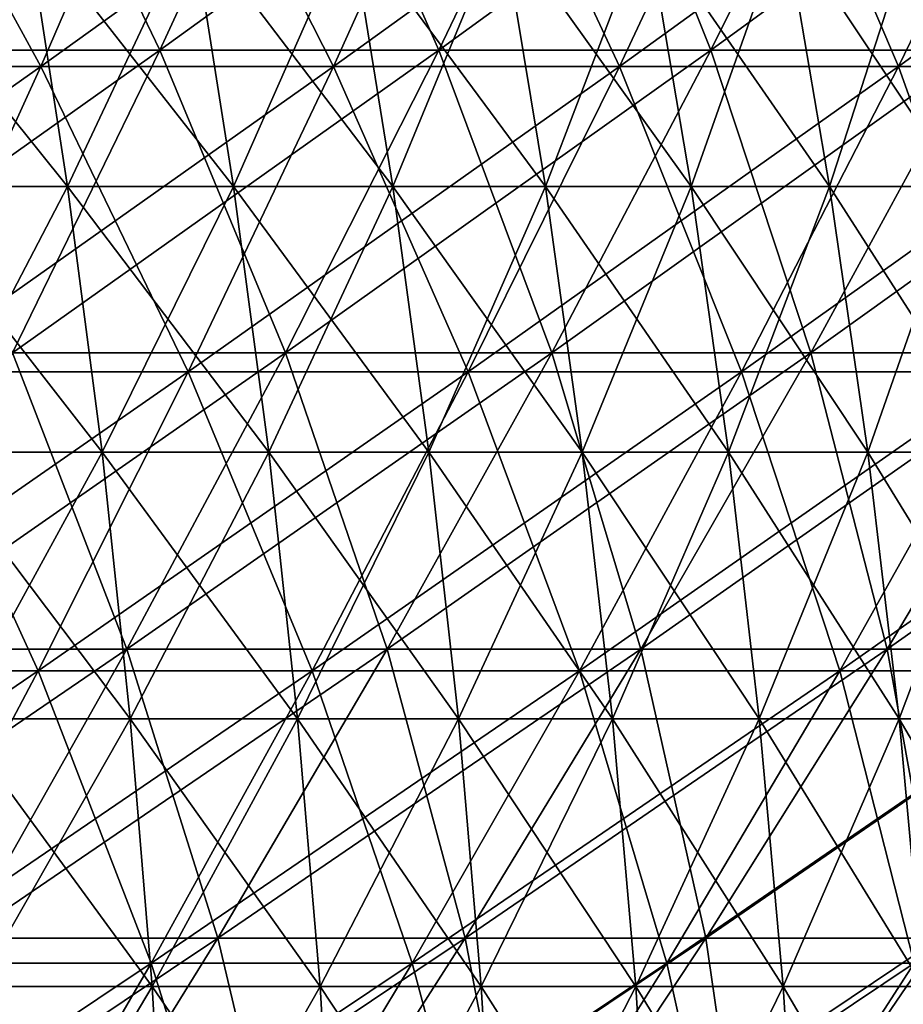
# Model space of a CAD drawing. Header units: millimetres. Extents: x -125 to 125, y -45 to 4025.
# Tile 620 of 656: x 57.08 to 64.52, y 3940.93 to 3949.22. Entities that reach past the tile are written whole.
import ezdxf

# ---------------------------------------------------------------- set-up
doc = ezdxf.new("R2010")
doc.units = ezdxf.units.MM
doc.header["$LTSCALE"] = 6.999206
for name, color, linetype in [('21', 7, 'CONTINUOUS'), ('22', 7, 'CONTINUOUS'), ('23', 7, 'CONTINUOUS'), ('24', 7, 'CONTINUOUS'), ('26', 7, 'CONTINUOUS'), ('27', 7, 'CONTINUOUS')]:
    doc.layers.add(name, color=color, linetype=linetype)

msp = doc.modelspace()

# ---------------------------------------------------------------- linework, layer by layer
at = {"layer": '21', "color": 7, "linetype": 'CONTINUOUS'}
for points in [[(54.745, 3948.8281, 82.6186), (57.2633, 3948.8281, 80.8935), (55.829, 3951.4519, 84.2544), (54.745, 3948.8281, 82.6186)], [(55.829, 3951.4519, 84.2544), (57.2633, 3948.8281, 80.8935), (58.3971, 3951.4519, 82.4952), (55.829, 3951.4519, 84.2544)], [(57.2633, 3948.8281, 80.8935), (59.7273, 3948.8281, 79.0917), (58.3971, 3951.4519, 82.4952), (57.2633, 3948.8281, 80.8935)], [(58.3971, 3951.4519, 82.4952), (59.7273, 3948.8281, 79.0917), (60.9099, 3951.4519, 80.6577), (58.3971, 3951.4519, 82.4952)], [(59.7273, 3948.8281, 79.0917), (62.1346, 3948.8281, 77.2149), (60.9099, 3951.4519, 80.6577), (59.7273, 3948.8281, 79.0917)], [(60.9099, 3951.4519, 80.6577), (62.1346, 3948.8281, 77.2149), (63.3648, 3951.4519, 78.7437), (60.9099, 3951.4519, 80.6577)], [(62.1346, 3948.8281, 77.2149), (64.483, 3948.8281, 75.2648), (63.3648, 3951.4519, 78.7437), (62.1346, 3948.8281, 77.2149)], [(63.3648, 3951.4519, 78.7437), (64.483, 3948.8281, 75.2648), (65.7597, 3951.4519, 76.755), (63.3648, 3951.4519, 78.7437)], [(64.483, 3948.8281, 75.2648), (66.7702, 3948.8281, 73.2434), (65.7597, 3951.4519, 76.755), (64.483, 3948.8281, 75.2648)], [(54.745, 3948.8281, 82.6186), (56.0902, 3946.2567, 79.2363), (57.2633, 3948.8281, 80.8935), (54.745, 3948.8281, 82.6186)], [(56.0902, 3946.2567, 79.2363), (58.5037, 3946.2567, 77.4714), (57.2633, 3948.8281, 80.8935), (56.0902, 3946.2567, 79.2363)], [(57.2633, 3948.8281, 80.8935), (58.5037, 3946.2567, 77.4714), (59.7273, 3948.8281, 79.0917), (57.2633, 3948.8281, 80.8935)], [(58.5037, 3946.2567, 77.4714), (60.8617, 3946.2567, 75.633), (59.7273, 3948.8281, 79.0917), (58.5037, 3946.2567, 77.4714)], [(59.7273, 3948.8281, 79.0917), (60.8617, 3946.2567, 75.633), (62.1346, 3948.8281, 77.2149), (59.7273, 3948.8281, 79.0917)], [(60.8617, 3946.2567, 75.633), (63.1619, 3946.2567, 73.7229), (62.1346, 3948.8281, 77.2149), (60.8617, 3946.2567, 75.633)], [(62.1346, 3948.8281, 77.2149), (63.1619, 3946.2567, 73.7229), (64.483, 3948.8281, 75.2648), (62.1346, 3948.8281, 77.2149)], [(63.1619, 3946.2567, 73.7229), (65.4023, 3946.2567, 71.7429), (64.483, 3948.8281, 75.2648), (63.1619, 3946.2567, 73.7229)], [(64.483, 3948.8281, 75.2648), (65.4023, 3946.2567, 71.7429), (66.7702, 3948.8281, 73.2434), (64.483, 3948.8281, 75.2648)], [(54.8785, 3943.7394, 77.5246), (57.2399, 3943.7394, 75.7979), (56.0902, 3946.2567, 79.2363), (54.8785, 3943.7394, 77.5246)], [(56.0902, 3946.2567, 79.2363), (57.2399, 3943.7394, 75.7979), (58.5037, 3946.2567, 77.4714), (56.0902, 3946.2567, 79.2363)], [(57.2399, 3943.7394, 75.7979), (59.5469, 3943.7394, 73.9992), (58.5037, 3946.2567, 77.4714), (57.2399, 3943.7394, 75.7979)], [(58.5037, 3946.2567, 77.4714), (59.5469, 3943.7394, 73.9992), (60.8617, 3946.2567, 75.633), (58.5037, 3946.2567, 77.4714)], [(59.5469, 3943.7394, 73.9992), (61.7975, 3943.7394, 72.1304), (60.8617, 3946.2567, 75.633), (59.5469, 3943.7394, 73.9992)], [(60.8617, 3946.2567, 75.633), (61.7975, 3943.7394, 72.1304), (63.1619, 3946.2567, 73.7229), (60.8617, 3946.2567, 75.633)], [(61.7975, 3943.7394, 72.1304), (63.9895, 3943.7394, 70.1931), (63.1619, 3946.2567, 73.7229), (61.7975, 3943.7394, 72.1304)], [(63.1619, 3946.2567, 73.7229), (63.9895, 3943.7394, 70.1931), (65.4023, 3946.2567, 71.7429), (63.1619, 3946.2567, 73.7229)], [(63.9895, 3943.7394, 70.1931), (66.1207, 3943.7394, 68.1892), (65.4023, 3946.2567, 71.7429), (63.9895, 3943.7394, 70.1931)], [(54.8785, 3943.7394, 77.5246), (55.9368, 3941.2779, 74.0722), (57.2399, 3943.7394, 75.7979), (54.8785, 3943.7394, 77.5246)], [(55.9368, 3941.2779, 74.0722), (58.1913, 3941.2779, 72.3145), (57.2399, 3943.7394, 75.7979), (55.9368, 3941.2779, 74.0722)], [(57.2399, 3943.7394, 75.7979), (58.1913, 3941.2779, 72.3145), (59.5469, 3943.7394, 73.9992), (57.2399, 3943.7394, 75.7979)], [(58.1913, 3941.2779, 72.3145), (60.3906, 3941.2779, 70.4882), (59.5469, 3943.7394, 73.9992), (58.1913, 3941.2779, 72.3145)], [(59.5469, 3943.7394, 73.9992), (60.3906, 3941.2779, 70.4882), (61.7975, 3943.7394, 72.1304), (59.5469, 3943.7394, 73.9992)], [(60.3906, 3941.2779, 70.4882), (62.5327, 3941.2779, 68.5951), (61.7975, 3943.7394, 72.1304), (60.3906, 3941.2779, 70.4882)], [(61.7975, 3943.7394, 72.1304), (62.5327, 3941.2779, 68.5951), (63.9895, 3943.7394, 70.1931), (61.7975, 3943.7394, 72.1304)], [(62.5327, 3941.2779, 68.5951), (64.6154, 3941.2779, 66.6368), (63.9895, 3943.7394, 70.1931), (62.5327, 3941.2779, 68.5951)], [(63.9895, 3943.7394, 70.1931), (64.6154, 3941.2779, 66.6368), (66.1207, 3943.7394, 68.1892), (63.9895, 3943.7394, 70.1931)], [(55.9368, 3941.2779, 74.0722), (56.7957, 3938.874, 70.5802), (58.1913, 3941.2779, 72.3145), (55.9368, 3941.2779, 74.0722)], [(56.7957, 3938.874, 70.5802), (58.9422, 3938.874, 68.7977), (58.1913, 3941.2779, 72.3145), (56.7957, 3938.874, 70.5802)], [(58.1913, 3941.2779, 72.3145), (58.9422, 3938.874, 68.7977), (60.3906, 3941.2779, 70.4882), (58.1913, 3941.2779, 72.3145)], [(58.9422, 3938.874, 68.7977), (61.0329, 3938.874, 66.9499), (60.3906, 3941.2779, 70.4882), (58.9422, 3938.874, 68.7977)], [(60.3906, 3941.2779, 70.4882), (61.0329, 3938.874, 66.9499), (62.5327, 3941.2779, 68.5951), (60.3906, 3941.2779, 70.4882)], [(61.0329, 3938.874, 66.9499), (63.0657, 3938.874, 65.0387), (62.5327, 3941.2779, 68.5951), (61.0329, 3938.874, 66.9499)], [(62.5327, 3941.2779, 68.5951), (63.0657, 3938.874, 65.0387), (64.6154, 3941.2779, 66.6368), (62.5327, 3941.2779, 68.5951)], [(63.0657, 3938.874, 65.0387), (65.0387, 3938.874, 63.0657), (64.6154, 3941.2779, 66.6368), (63.0657, 3938.874, 65.0387)]]:
    msp.add_3dface(points, dxfattribs=at)
at = {"layer": '22', "color": 7, "linetype": 'CONTINUOUS'}
for points in [[(57.2633, 3948.8281, -80.8935), (54.745, 3948.8281, -82.6186), (58.3971, 3951.4519, -82.4952), (57.2633, 3948.8281, -80.8935)], [(58.3971, 3951.4519, -82.4952), (54.745, 3948.8281, -82.6186), (55.829, 3951.4519, -84.2544), (58.3971, 3951.4519, -82.4952)], [(59.7273, 3948.8281, -79.0917), (57.2633, 3948.8281, -80.8935), (60.9099, 3951.4519, -80.6577), (59.7273, 3948.8281, -79.0917)], [(60.9099, 3951.4519, -80.6577), (57.2633, 3948.8281, -80.8935), (58.3971, 3951.4519, -82.4952), (60.9099, 3951.4519, -80.6577)], [(62.1346, 3948.8281, -77.2149), (59.7273, 3948.8281, -79.0917), (63.3648, 3951.4519, -78.7437), (62.1346, 3948.8281, -77.2149)], [(63.3648, 3951.4519, -78.7437), (59.7273, 3948.8281, -79.0917), (60.9099, 3951.4519, -80.6577), (63.3648, 3951.4519, -78.7437)], [(64.483, 3948.8281, -75.2648), (62.1346, 3948.8281, -77.2149), (65.7597, 3951.4519, -76.755), (64.483, 3948.8281, -75.2648)], [(65.7597, 3951.4519, -76.755), (62.1346, 3948.8281, -77.2149), (63.3648, 3951.4519, -78.7437), (65.7597, 3951.4519, -76.755)], [(66.7702, 3948.8281, -73.2434), (64.483, 3948.8281, -75.2648), (68.0922, 3951.4519, -74.6936), (66.7702, 3948.8281, -73.2434)], [(68.0922, 3951.4519, -74.6936), (64.483, 3948.8281, -75.2648), (65.7597, 3951.4519, -76.755), (68.0922, 3951.4519, -74.6936)], [(56.0902, 3946.2567, -79.2363), (53.6235, 3946.2567, -80.926), (57.2633, 3948.8281, -80.8935), (56.0902, 3946.2567, -79.2363)], [(57.2633, 3948.8281, -80.8935), (53.6235, 3946.2567, -80.926), (54.745, 3948.8281, -82.6186), (57.2633, 3948.8281, -80.8935)], [(58.5037, 3946.2567, -77.4714), (56.0902, 3946.2567, -79.2363), (59.7273, 3948.8281, -79.0917), (58.5037, 3946.2567, -77.4714)], [(59.7273, 3948.8281, -79.0917), (56.0902, 3946.2567, -79.2363), (57.2633, 3948.8281, -80.8935), (59.7273, 3948.8281, -79.0917)], [(60.8617, 3946.2567, -75.633), (58.5037, 3946.2567, -77.4714), (62.1346, 3948.8281, -77.2149), (60.8617, 3946.2567, -75.633)], [(62.1346, 3948.8281, -77.2149), (58.5037, 3946.2567, -77.4714), (59.7273, 3948.8281, -79.0917), (62.1346, 3948.8281, -77.2149)], [(63.1619, 3946.2567, -73.7229), (60.8617, 3946.2567, -75.633), (64.483, 3948.8281, -75.2648), (63.1619, 3946.2567, -73.7229)], [(64.483, 3948.8281, -75.2648), (60.8617, 3946.2567, -75.633), (62.1346, 3948.8281, -77.2149), (64.483, 3948.8281, -75.2648)], [(65.4023, 3946.2567, -71.7429), (63.1619, 3946.2567, -73.7229), (66.7702, 3948.8281, -73.2434), (65.4023, 3946.2567, -71.7429)], [(66.7702, 3948.8281, -73.2434), (63.1619, 3946.2567, -73.7229), (64.483, 3948.8281, -75.2648), (66.7702, 3948.8281, -73.2434)], [(57.2399, 3943.7394, -75.7979), (54.8785, 3943.7394, -77.5246), (58.5037, 3946.2567, -77.4714), (57.2399, 3943.7394, -75.7979)], [(58.5037, 3946.2567, -77.4714), (54.8785, 3943.7394, -77.5246), (56.0902, 3946.2567, -79.2363), (58.5037, 3946.2567, -77.4714)], [(59.5469, 3943.7394, -73.9992), (57.2399, 3943.7394, -75.7979), (60.8617, 3946.2567, -75.633), (59.5469, 3943.7394, -73.9992)], [(60.8617, 3946.2567, -75.633), (57.2399, 3943.7394, -75.7979), (58.5037, 3946.2567, -77.4714), (60.8617, 3946.2567, -75.633)], [(61.7975, 3943.7394, -72.1304), (59.5469, 3943.7394, -73.9992), (63.1619, 3946.2567, -73.7229), (61.7975, 3943.7394, -72.1304)], [(63.1619, 3946.2567, -73.7229), (59.5469, 3943.7394, -73.9992), (60.8617, 3946.2567, -75.633), (63.1619, 3946.2567, -73.7229)], [(63.9895, 3943.7394, -70.1931), (61.7975, 3943.7394, -72.1304), (65.4023, 3946.2567, -71.7429), (63.9895, 3943.7394, -70.1931)], [(65.4023, 3946.2567, -71.7429), (61.7975, 3943.7394, -72.1304), (63.1619, 3946.2567, -73.7229), (65.4023, 3946.2567, -71.7429)], [(66.1207, 3943.7394, -68.1892), (63.9895, 3943.7394, -70.1931), (67.5806, 3946.2567, -69.6948), (66.1207, 3943.7394, -68.1892)], [(67.5806, 3946.2567, -69.6948), (63.9895, 3943.7394, -70.1931), (65.4023, 3946.2567, -71.7429), (67.5806, 3946.2567, -69.6948)], [(55.9368, 3941.2779, -74.0722), (53.6292, 3941.2779, -75.7597), (57.2399, 3943.7394, -75.7979), (55.9368, 3941.2779, -74.0722)], [(57.2399, 3943.7394, -75.7979), (53.6292, 3941.2779, -75.7597), (54.8785, 3943.7394, -77.5246), (57.2399, 3943.7394, -75.7979)], [(58.1913, 3941.2779, -72.3145), (55.9368, 3941.2779, -74.0722), (59.5469, 3943.7394, -73.9992), (58.1913, 3941.2779, -72.3145)], [(59.5469, 3943.7394, -73.9992), (55.9368, 3941.2779, -74.0722), (57.2399, 3943.7394, -75.7979), (59.5469, 3943.7394, -73.9992)], [(60.3906, 3941.2779, -70.4882), (58.1913, 3941.2779, -72.3145), (61.7975, 3943.7394, -72.1304), (60.3906, 3941.2779, -70.4882)], [(61.7975, 3943.7394, -72.1304), (58.1913, 3941.2779, -72.3145), (59.5469, 3943.7394, -73.9992), (61.7975, 3943.7394, -72.1304)], [(62.5327, 3941.2779, -68.5951), (60.3906, 3941.2779, -70.4882), (63.9895, 3943.7394, -70.1931), (62.5327, 3941.2779, -68.5951)], [(63.9895, 3943.7394, -70.1931), (60.3906, 3941.2779, -70.4882), (61.7975, 3943.7394, -72.1304), (63.9895, 3943.7394, -70.1931)], [(64.6154, 3941.2779, -66.6368), (62.5327, 3941.2779, -68.5951), (66.1207, 3943.7394, -68.1892), (64.6154, 3941.2779, -66.6368)], [(66.1207, 3943.7394, -68.1892), (62.5327, 3941.2779, -68.5951), (63.9895, 3943.7394, -70.1931), (66.1207, 3943.7394, -68.1892)], [(56.7957, 3938.874, -70.5802), (54.5952, 3938.874, -72.2957), (58.1913, 3941.2779, -72.3145), (56.7957, 3938.874, -70.5802)], [(58.1913, 3941.2779, -72.3145), (54.5952, 3938.874, -72.2957), (55.9368, 3941.2779, -74.0722), (58.1913, 3941.2779, -72.3145)], [(58.9422, 3938.874, -68.7977), (56.7957, 3938.874, -70.5802), (60.3906, 3941.2779, -70.4882), (58.9422, 3938.874, -68.7977)], [(60.3906, 3941.2779, -70.4882), (56.7957, 3938.874, -70.5802), (58.1913, 3941.2779, -72.3145), (60.3906, 3941.2779, -70.4882)], [(61.0329, 3938.874, -66.9499), (58.9422, 3938.874, -68.7977), (62.5327, 3941.2779, -68.5951), (61.0329, 3938.874, -66.9499)], [(62.5327, 3941.2779, -68.5951), (58.9422, 3938.874, -68.7977), (60.3906, 3941.2779, -70.4882), (62.5327, 3941.2779, -68.5951)], [(63.0657, 3938.874, -65.0387), (61.0329, 3938.874, -66.9499), (64.6154, 3941.2779, -66.6368), (63.0657, 3938.874, -65.0387)], [(64.6154, 3941.2779, -66.6368), (61.0329, 3938.874, -66.9499), (62.5327, 3941.2779, -68.5951), (64.6154, 3941.2779, -66.6368)], [(65.0387, 3938.874, -63.0657), (63.0657, 3938.874, -65.0387), (66.6368, 3941.2779, -64.6154), (65.0387, 3938.874, -63.0657)], [(66.6368, 3941.2779, -64.6154), (63.0657, 3938.874, -65.0387), (64.6154, 3941.2779, -66.6368), (66.6368, 3941.2779, -64.6154)]]:
    msp.add_3dface(points, dxfattribs=at)
at = {"layer": '23', "color": 7, "linetype": 'CONTINUOUS'}
for points in [[(55.8619, 3948.9667, -78.9138), (58.2655, 3948.9667, -77.1561), (57.0129, 3951.5707, -80.5398), (55.8619, 3948.9667, -78.9138)], [(57.0129, 3951.5707, -80.5398), (58.2655, 3948.9667, -77.1561), (59.4661, 3951.5707, -78.7459), (57.0129, 3951.5707, -80.5398)], [(58.2655, 3948.9667, -77.1561), (60.6139, 3948.9667, -75.3252), (59.4661, 3951.5707, -78.7459), (58.2655, 3948.9667, -77.1561)], [(59.4661, 3951.5707, -78.7459), (60.6139, 3948.9667, -75.3252), (61.8629, 3951.5707, -76.8773), (59.4661, 3951.5707, -78.7459)], [(60.6139, 3948.9667, -75.3252), (62.9048, 3948.9667, -73.4228), (61.8629, 3951.5707, -76.8773), (60.6139, 3948.9667, -75.3252)], [(61.8629, 3951.5707, -76.8773), (62.9048, 3948.9667, -73.4228), (64.201, 3951.5707, -74.9357), (61.8629, 3951.5707, -76.8773)], [(62.9048, 3948.9667, -73.4228), (65.1361, 3948.9667, -71.4509), (64.201, 3951.5707, -74.9357), (62.9048, 3948.9667, -73.4228)], [(64.201, 3951.5707, -74.9357), (65.1361, 3948.9667, -71.4509), (66.4782, 3951.5707, -72.9231), (64.201, 3951.5707, -74.9357)], [(55.8619, 3948.9667, -78.9138), (57.0236, 3946.4167, -75.5114), (58.2655, 3948.9667, -77.1561), (55.8619, 3948.9667, -78.9138)], [(57.0236, 3946.4167, -75.5114), (59.3219, 3946.4167, -73.7195), (58.2655, 3948.9667, -77.1561), (57.0236, 3946.4167, -75.5114)], [(58.2655, 3948.9667, -77.1561), (59.3219, 3946.4167, -73.7195), (60.6139, 3948.9667, -75.3252), (58.2655, 3948.9667, -77.1561)], [(59.3219, 3946.4167, -73.7195), (61.564, 3946.4167, -71.8578), (60.6139, 3948.9667, -75.3252), (59.3219, 3946.4167, -73.7195)], [(60.6139, 3948.9667, -75.3252), (61.564, 3946.4167, -71.8578), (62.9048, 3948.9667, -73.4228), (60.6139, 3948.9667, -75.3252)], [(61.564, 3946.4167, -71.8578), (63.7476, 3946.4167, -69.9278), (62.9048, 3948.9667, -73.4228), (61.564, 3946.4167, -71.8578)], [(62.9048, 3948.9667, -73.4228), (63.7476, 3946.4167, -69.9278), (65.1361, 3948.9667, -71.4509), (62.9048, 3948.9667, -73.4228)], [(63.7476, 3946.4167, -69.9278), (65.8708, 3946.4167, -67.9315), (65.1361, 3948.9667, -71.4509), (63.7476, 3946.4167, -69.9278)], [(55.7411, 3943.9225, -73.8131), (57.9877, 3943.9225, -72.0615), (57.0236, 3946.4167, -75.5114), (55.7411, 3943.9225, -73.8131)], [(57.0236, 3946.4167, -75.5114), (57.9877, 3943.9225, -72.0615), (59.3219, 3946.4167, -73.7195), (57.0236, 3946.4167, -75.5114)], [(57.9877, 3943.9225, -72.0615), (60.1793, 3943.9225, -70.2416), (59.3219, 3946.4167, -73.7195), (57.9877, 3943.9225, -72.0615)], [(59.3219, 3946.4167, -73.7195), (60.1793, 3943.9225, -70.2416), (61.564, 3946.4167, -71.8578), (59.3219, 3946.4167, -73.7195)], [(60.1793, 3943.9225, -70.2416), (62.3139, 3943.9225, -68.3551), (61.564, 3946.4167, -71.8578), (60.1793, 3943.9225, -70.2416)], [(61.564, 3946.4167, -71.8578), (62.3139, 3943.9225, -68.3551), (63.7476, 3946.4167, -69.9278), (61.564, 3946.4167, -71.8578)], [(62.3139, 3943.9225, -68.3551), (64.3893, 3943.9225, -66.4037), (63.7476, 3946.4167, -69.9278), (62.3139, 3943.9225, -68.3551)], [(63.7476, 3946.4167, -69.9278), (64.3893, 3943.9225, -66.4037), (65.8708, 3946.4167, -67.9315), (63.7476, 3946.4167, -69.9278)], [(64.3893, 3943.9225, -66.4037), (66.4037, 3943.9225, -64.3893), (65.8708, 3946.4167, -67.9315), (64.3893, 3943.9225, -66.4037)], [(55.7411, 3943.9225, -73.8131), (56.6123, 3941.486, -70.3523), (57.9877, 3943.9225, -72.0615), (55.7411, 3943.9225, -73.8131)], [(56.6123, 3941.486, -70.3523), (58.752, 3941.486, -68.5756), (57.9877, 3943.9225, -72.0615), (56.6123, 3941.486, -70.3523)], [(57.9877, 3943.9225, -72.0615), (58.752, 3941.486, -68.5756), (60.1793, 3943.9225, -70.2416), (57.9877, 3943.9225, -72.0615)], [(58.752, 3941.486, -68.5756), (60.8359, 3941.486, -66.7338), (60.1793, 3943.9225, -70.2416), (58.752, 3941.486, -68.5756)], [(60.1793, 3943.9225, -70.2416), (60.8359, 3941.486, -66.7338), (62.3139, 3943.9225, -68.3551), (60.1793, 3943.9225, -70.2416)], [(60.8359, 3941.486, -66.7338), (62.8621, 3941.486, -64.8287), (62.3139, 3943.9225, -68.3551), (60.8359, 3941.486, -66.7338)], [(62.3139, 3943.9225, -68.3551), (62.8621, 3941.486, -64.8287), (64.3893, 3943.9225, -66.4037), (62.3139, 3943.9225, -68.3551)], [(62.8621, 3941.486, -64.8287), (64.8287, 3941.486, -62.8621), (64.3893, 3943.9225, -66.4037), (62.8621, 3941.486, -64.8287)], [(64.3893, 3943.9225, -66.4037), (64.8287, 3941.486, -62.8621), (66.4037, 3943.9225, -64.3893), (64.3893, 3943.9225, -66.4037)], [(55.1967, 3939.1087, -68.5931), (57.2828, 3939.1087, -66.8608), (56.6123, 3941.486, -70.3523), (55.1967, 3939.1087, -68.5931)], [(56.6123, 3941.486, -70.3523), (57.2828, 3939.1087, -66.8608), (58.752, 3941.486, -68.5756), (56.6123, 3941.486, -70.3523)], [(57.2828, 3939.1087, -66.8608), (59.3147, 3939.1087, -65.0651), (58.752, 3941.486, -68.5756), (57.2828, 3939.1087, -66.8608)], [(58.752, 3941.486, -68.5756), (59.3147, 3939.1087, -65.0651), (60.8359, 3941.486, -66.7338), (58.752, 3941.486, -68.5756)], [(59.3147, 3939.1087, -65.0651), (61.2902, 3939.1087, -63.2076), (60.8359, 3941.486, -66.7338), (59.3147, 3939.1087, -65.0651)], [(60.8359, 3941.486, -66.7338), (61.2902, 3939.1087, -63.2076), (62.8621, 3941.486, -64.8287), (60.8359, 3941.486, -66.7338)], [(61.2902, 3939.1087, -63.2076), (63.2076, 3939.1087, -61.2902), (62.8621, 3941.486, -64.8287), (61.2902, 3939.1087, -63.2076)], [(62.8621, 3941.486, -64.8287), (63.2076, 3939.1087, -61.2902), (64.8287, 3941.486, -62.8621), (62.8621, 3941.486, -64.8287)], [(63.2076, 3939.1087, -61.2902), (65.0651, 3939.1087, -59.3147), (64.8287, 3941.486, -62.8621), (63.2076, 3939.1087, -61.2902)]]:
    msp.add_3dface(points, dxfattribs=at)
at = {"layer": '24', "color": 7, "linetype": 'CONTINUOUS'}
for points in [[(58.2655, 3948.9667, 77.1561), (55.8619, 3948.9667, 78.9138), (59.4661, 3951.5707, 78.7459), (58.2655, 3948.9667, 77.1561)], [(59.4661, 3951.5707, 78.7459), (55.8619, 3948.9667, 78.9138), (57.0129, 3951.5707, 80.5398), (59.4661, 3951.5707, 78.7459)], [(60.6139, 3948.9667, 75.3252), (58.2655, 3948.9667, 77.1561), (61.8629, 3951.5707, 76.8773), (60.6139, 3948.9667, 75.3252)], [(61.8629, 3951.5707, 76.8773), (58.2655, 3948.9667, 77.1561), (59.4661, 3951.5707, 78.7459), (61.8629, 3951.5707, 76.8773)], [(62.9048, 3948.9667, 73.4228), (60.6139, 3948.9667, 75.3252), (64.201, 3951.5707, 74.9357), (62.9048, 3948.9667, 73.4228)], [(64.201, 3951.5707, 74.9357), (60.6139, 3948.9667, 75.3252), (61.8629, 3951.5707, 76.8773), (64.201, 3951.5707, 74.9357)], [(65.1361, 3948.9667, 71.4509), (62.9048, 3948.9667, 73.4228), (66.4782, 3951.5707, 72.9231), (65.1361, 3948.9667, 71.4509)], [(66.4782, 3951.5707, 72.9231), (62.9048, 3948.9667, 73.4228), (64.201, 3951.5707, 74.9357), (66.4782, 3951.5707, 72.9231)], [(57.0236, 3946.4167, 75.5114), (54.6711, 3946.4167, 77.2316), (58.2655, 3948.9667, 77.1561), (57.0236, 3946.4167, 75.5114)], [(58.2655, 3948.9667, 77.1561), (54.6711, 3946.4167, 77.2316), (55.8619, 3948.9667, 78.9138), (58.2655, 3948.9667, 77.1561)], [(59.3219, 3946.4167, 73.7195), (57.0236, 3946.4167, 75.5114), (60.6139, 3948.9667, 75.3252), (59.3219, 3946.4167, 73.7195)], [(60.6139, 3948.9667, 75.3252), (57.0236, 3946.4167, 75.5114), (58.2655, 3948.9667, 77.1561), (60.6139, 3948.9667, 75.3252)], [(61.564, 3946.4167, 71.8578), (59.3219, 3946.4167, 73.7195), (62.9048, 3948.9667, 73.4228), (61.564, 3946.4167, 71.8578)], [(62.9048, 3948.9667, 73.4228), (59.3219, 3946.4167, 73.7195), (60.6139, 3948.9667, 75.3252), (62.9048, 3948.9667, 73.4228)], [(63.7476, 3946.4167, 69.9278), (61.564, 3946.4167, 71.8578), (65.1361, 3948.9667, 71.4509), (63.7476, 3946.4167, 69.9278)], [(65.1361, 3948.9667, 71.4509), (61.564, 3946.4167, 71.8578), (62.9048, 3948.9667, 73.4228), (65.1361, 3948.9667, 71.4509)], [(65.8708, 3946.4167, 67.9315), (63.7476, 3946.4167, 69.9278), (67.3055, 3948.9667, 69.4111), (65.8708, 3946.4167, 67.9315)], [(67.3055, 3948.9667, 69.4111), (63.7476, 3946.4167, 69.9278), (65.1361, 3948.9667, 71.4509), (67.3055, 3948.9667, 69.4111)], [(57.9877, 3943.9225, 72.0615), (55.7411, 3943.9225, 73.8131), (59.3219, 3946.4167, 73.7195), (57.9877, 3943.9225, 72.0615)], [(59.3219, 3946.4167, 73.7195), (55.7411, 3943.9225, 73.8131), (57.0236, 3946.4167, 75.5114), (59.3219, 3946.4167, 73.7195)], [(60.1793, 3943.9225, 70.2416), (57.9877, 3943.9225, 72.0615), (61.564, 3946.4167, 71.8578), (60.1793, 3943.9225, 70.2416)], [(61.564, 3946.4167, 71.8578), (57.9877, 3943.9225, 72.0615), (59.3219, 3946.4167, 73.7195), (61.564, 3946.4167, 71.8578)], [(62.3139, 3943.9225, 68.3551), (60.1793, 3943.9225, 70.2416), (63.7476, 3946.4167, 69.9278), (62.3139, 3943.9225, 68.3551)], [(63.7476, 3946.4167, 69.9278), (60.1793, 3943.9225, 70.2416), (61.564, 3946.4167, 71.8578), (63.7476, 3946.4167, 69.9278)], [(64.3893, 3943.9225, 66.4037), (62.3139, 3943.9225, 68.3551), (65.8708, 3946.4167, 67.9315), (64.3893, 3943.9225, 66.4037)], [(65.8708, 3946.4167, 67.9315), (62.3139, 3943.9225, 68.3551), (63.7476, 3946.4167, 69.9278), (65.8708, 3946.4167, 67.9315)], [(66.4037, 3943.9225, 64.3893), (64.3893, 3943.9225, 66.4037), (67.9315, 3946.4167, 65.8708), (66.4037, 3943.9225, 64.3893)], [(67.9315, 3946.4167, 65.8708), (64.3893, 3943.9225, 66.4037), (65.8708, 3946.4167, 67.9315), (67.9315, 3946.4167, 65.8708)], [(56.6123, 3941.486, 70.3523), (54.419, 3941.486, 72.0623), (57.9877, 3943.9225, 72.0615), (56.6123, 3941.486, 70.3523)], [(57.9877, 3943.9225, 72.0615), (54.419, 3941.486, 72.0623), (55.7411, 3943.9225, 73.8131), (57.9877, 3943.9225, 72.0615)], [(58.752, 3941.486, 68.5756), (56.6123, 3941.486, 70.3523), (60.1793, 3943.9225, 70.2416), (58.752, 3941.486, 68.5756)], [(60.1793, 3943.9225, 70.2416), (56.6123, 3941.486, 70.3523), (57.9877, 3943.9225, 72.0615), (60.1793, 3943.9225, 70.2416)], [(60.8359, 3941.486, 66.7338), (58.752, 3941.486, 68.5756), (62.3139, 3943.9225, 68.3551), (60.8359, 3941.486, 66.7338)], [(62.3139, 3943.9225, 68.3551), (58.752, 3941.486, 68.5756), (60.1793, 3943.9225, 70.2416), (62.3139, 3943.9225, 68.3551)], [(62.8621, 3941.486, 64.8287), (60.8359, 3941.486, 66.7338), (64.3893, 3943.9225, 66.4037), (62.8621, 3941.486, 64.8287)], [(64.3893, 3943.9225, 66.4037), (60.8359, 3941.486, 66.7338), (62.3139, 3943.9225, 68.3551), (64.3893, 3943.9225, 66.4037)], [(64.8287, 3941.486, 62.8621), (62.8621, 3941.486, 64.8287), (66.4037, 3943.9225, 64.3893), (64.8287, 3941.486, 62.8621)], [(66.4037, 3943.9225, 64.3893), (62.8621, 3941.486, 64.8287), (64.3893, 3943.9225, 66.4037), (66.4037, 3943.9225, 64.3893)], [(57.2828, 3939.1087, 66.8608), (55.1967, 3939.1087, 68.5931), (58.752, 3941.486, 68.5756), (57.2828, 3939.1087, 66.8608)], [(58.752, 3941.486, 68.5756), (55.1967, 3939.1087, 68.5931), (56.6123, 3941.486, 70.3523), (58.752, 3941.486, 68.5756)], [(59.3147, 3939.1087, 65.0651), (57.2828, 3939.1087, 66.8608), (60.8359, 3941.486, 66.7338), (59.3147, 3939.1087, 65.0651)], [(60.8359, 3941.486, 66.7338), (57.2828, 3939.1087, 66.8608), (58.752, 3941.486, 68.5756), (60.8359, 3941.486, 66.7338)], [(61.2902, 3939.1087, 63.2076), (59.3147, 3939.1087, 65.0651), (62.8621, 3941.486, 64.8287), (61.2902, 3939.1087, 63.2076)], [(62.8621, 3941.486, 64.8287), (59.3147, 3939.1087, 65.0651), (60.8359, 3941.486, 66.7338), (62.8621, 3941.486, 64.8287)], [(63.2076, 3939.1087, 61.2902), (61.2902, 3939.1087, 63.2076), (64.8287, 3941.486, 62.8621), (63.2076, 3939.1087, 61.2902)], [(64.8287, 3941.486, 62.8621), (61.2902, 3939.1087, 63.2076), (62.8621, 3941.486, 64.8287), (64.8287, 3941.486, 62.8621)], [(65.0651, 3939.1087, 59.3147), (63.2076, 3939.1087, 61.2902), (66.7338, 3941.486, 60.8359), (65.0651, 3939.1087, 59.3147)], [(66.7338, 3941.486, 60.8359), (63.2076, 3939.1087, 61.2902), (64.8287, 3941.486, 62.8621), (66.7338, 3941.486, 60.8359)]]:
    msp.add_3dface(points, dxfattribs=at)
at = {"layer": '26', "color": 7, "linetype": 'CONTINUOUS'}
for points in [[(56.0363, 3947.8188, 48.009), (57.4882, 3947.8188, 46.2606), (55.7026, 3950.0436, 47.7231), (56.0363, 3947.8188, 48.009)], [(55.7026, 3950.0436, 47.7231), (57.4882, 3947.8188, 46.2606), (57.1459, 3950.0436, 45.9851), (55.7026, 3950.0436, 47.7231)], [(57.4882, 3947.8188, 46.2606), (58.8855, 3947.8188, 44.4683), (57.1459, 3950.0436, 45.9851), (57.4882, 3947.8188, 46.2606)], [(57.1459, 3950.0436, 45.9851), (58.8855, 3947.8188, 44.4683), (58.5349, 3950.0436, 44.2035), (57.1459, 3950.0436, 45.9851)], [(58.8855, 3947.8188, 44.4683), (60.227, 3947.8188, 42.6338), (58.5349, 3950.0436, 44.2035), (58.8855, 3947.8188, 44.4683)], [(58.5349, 3950.0436, 44.2035), (60.227, 3947.8188, 42.6338), (59.8684, 3950.0436, 42.3799), (58.5349, 3950.0436, 44.2035)], [(60.227, 3947.8188, 42.6338), (61.5114, 3947.8188, 40.7589), (59.8684, 3950.0436, 42.3799), (60.227, 3947.8188, 42.6338)], [(59.8684, 3950.0436, 42.3799), (61.5114, 3947.8188, 40.7589), (61.145, 3950.0436, 40.5162), (59.8684, 3950.0436, 42.3799)], [(61.5114, 3947.8188, 40.7589), (62.7374, 3947.8188, 38.8453), (61.145, 3950.0436, 40.5162), (61.5114, 3947.8188, 40.7589)], [(61.145, 3950.0436, 40.5162), (62.7374, 3947.8188, 38.8453), (62.3637, 3950.0436, 38.614), (61.145, 3950.0436, 40.5162)], [(62.7374, 3947.8188, 38.8453), (63.9038, 3947.8188, 36.8949), (62.3637, 3950.0436, 38.614), (62.7374, 3947.8188, 38.8453)], [(62.3637, 3950.0436, 38.614), (63.9038, 3947.8188, 36.8949), (63.5233, 3950.0436, 36.6752), (62.3637, 3950.0436, 38.614)], [(63.9038, 3947.8188, 36.8949), (65.0097, 3947.8188, 34.9095), (63.5233, 3950.0436, 36.6752), (63.9038, 3947.8188, 36.8949)], [(63.5233, 3950.0436, 36.6752), (65.0097, 3947.8188, 34.9095), (64.6226, 3950.0436, 34.7016), (63.5233, 3950.0436, 36.6752)], [(56.3188, 3945.5818, 48.251), (57.778, 3945.5818, 46.4938), (56.0363, 3947.8188, 48.009), (56.3188, 3945.5818, 48.251)], [(56.0363, 3947.8188, 48.009), (57.778, 3945.5818, 46.4938), (57.4882, 3947.8188, 46.2606), (56.0363, 3947.8188, 48.009)], [(57.778, 3945.5818, 46.4938), (59.1824, 3945.5818, 44.6924), (57.4882, 3947.8188, 46.2606), (57.778, 3945.5818, 46.4938)], [(57.4882, 3947.8188, 46.2606), (59.1824, 3945.5818, 44.6924), (58.8855, 3947.8188, 44.4683), (57.4882, 3947.8188, 46.2606)], [(59.1824, 3945.5818, 44.6924), (60.5306, 3945.5818, 42.8487), (58.8855, 3947.8188, 44.4683), (59.1824, 3945.5818, 44.6924)], [(58.8855, 3947.8188, 44.4683), (60.5306, 3945.5818, 42.8487), (60.227, 3947.8188, 42.6338), (58.8855, 3947.8188, 44.4683)], [(60.5306, 3945.5818, 42.8487), (61.8214, 3945.5818, 40.9644), (60.227, 3947.8188, 42.6338), (60.5306, 3945.5818, 42.8487)], [(60.227, 3947.8188, 42.6338), (61.8214, 3945.5818, 40.9644), (61.5114, 3947.8188, 40.7589), (60.227, 3947.8188, 42.6338)], [(61.8214, 3945.5818, 40.9644), (63.0536, 3945.5818, 39.0411), (61.5114, 3947.8188, 40.7589), (61.8214, 3945.5818, 40.9644)], [(61.5114, 3947.8188, 40.7589), (63.0536, 3945.5818, 39.0411), (62.7374, 3947.8188, 38.8453), (61.5114, 3947.8188, 40.7589)], [(63.0536, 3945.5818, 39.0411), (64.226, 3945.5818, 37.0809), (62.7374, 3947.8188, 38.8453), (63.0536, 3945.5818, 39.0411)], [(62.7374, 3947.8188, 38.8453), (64.226, 3945.5818, 37.0809), (63.9038, 3947.8188, 36.8949), (62.7374, 3947.8188, 38.8453)], [(64.226, 3945.5818, 37.0809), (65.3374, 3945.5818, 35.0855), (63.9038, 3947.8188, 36.8949), (64.226, 3945.5818, 37.0809)], [(63.9038, 3947.8188, 36.8949), (65.3374, 3945.5818, 35.0855), (65.0097, 3947.8188, 34.9095), (63.9038, 3947.8188, 36.8949)], [(56.5498, 3943.3345, 48.4489), (58.015, 3943.3345, 46.6845), (56.3188, 3945.5818, 48.251), (56.5498, 3943.3345, 48.4489)], [(56.3188, 3945.5818, 48.251), (58.015, 3943.3345, 46.6845), (57.778, 3945.5818, 46.4938), (56.3188, 3945.5818, 48.251)], [(58.015, 3943.3345, 46.6845), (59.4251, 3943.3345, 44.8757), (57.778, 3945.5818, 46.4938), (58.015, 3943.3345, 46.6845)], [(57.778, 3945.5818, 46.4938), (59.4251, 3943.3345, 44.8757), (59.1824, 3945.5818, 44.6924), (57.778, 3945.5818, 46.4938)], [(59.4251, 3943.3345, 44.8757), (60.7789, 3943.3345, 43.0245), (59.1824, 3945.5818, 44.6924), (59.4251, 3943.3345, 44.8757)], [(59.1824, 3945.5818, 44.6924), (60.7789, 3943.3345, 43.0245), (60.5306, 3945.5818, 42.8487), (59.1824, 3945.5818, 44.6924)], [(60.7789, 3943.3345, 43.0245), (62.075, 3943.3345, 41.1324), (60.5306, 3945.5818, 42.8487), (60.7789, 3943.3345, 43.0245)], [(60.5306, 3945.5818, 42.8487), (62.075, 3943.3345, 41.1324), (61.8214, 3945.5818, 40.9644), (60.5306, 3945.5818, 42.8487)], [(62.075, 3943.3345, 41.1324), (63.3122, 3943.3345, 39.2013), (61.8214, 3945.5818, 40.9644), (62.075, 3943.3345, 41.1324)], [(61.8214, 3945.5818, 40.9644), (63.3122, 3943.3345, 39.2013), (63.0536, 3945.5818, 39.0411), (61.8214, 3945.5818, 40.9644)], [(63.3122, 3943.3345, 39.2013), (64.4894, 3943.3345, 37.233), (63.0536, 3945.5818, 39.0411), (63.3122, 3943.3345, 39.2013)], [(63.0536, 3945.5818, 39.0411), (64.4894, 3943.3345, 37.233), (64.226, 3945.5818, 37.0809), (63.0536, 3945.5818, 39.0411)], [(64.4894, 3943.3345, 37.233), (65.6054, 3943.3345, 35.2293), (64.226, 3945.5818, 37.0809), (64.4894, 3943.3345, 37.233)], [(64.226, 3945.5818, 37.0809), (65.6054, 3943.3345, 35.2293), (65.3374, 3945.5818, 35.0855), (64.226, 3945.5818, 37.0809)], [(56.7291, 3941.0791, 48.6025), (58.1989, 3941.0791, 46.8325), (56.5498, 3943.3345, 48.4489), (56.7291, 3941.0791, 48.6025)], [(56.5498, 3943.3345, 48.4489), (58.1989, 3941.0791, 46.8325), (58.015, 3943.3345, 46.6845), (56.5498, 3943.3345, 48.4489)], [(58.1989, 3941.0791, 46.8325), (59.6135, 3941.0791, 45.018), (58.015, 3943.3345, 46.6845), (58.1989, 3941.0791, 46.8325)], [(58.015, 3943.3345, 46.6845), (59.6135, 3941.0791, 45.018), (59.4251, 3943.3345, 44.8757), (58.015, 3943.3345, 46.6845)], [(59.6135, 3941.0791, 45.018), (60.9715, 3941.0791, 43.1609), (59.4251, 3943.3345, 44.8757), (59.6135, 3941.0791, 45.018)], [(59.4251, 3943.3345, 44.8757), (60.9715, 3941.0791, 43.1609), (60.7789, 3943.3345, 43.0245), (59.4251, 3943.3345, 44.8757)], [(60.9715, 3941.0791, 43.1609), (62.2718, 3941.0791, 41.2628), (60.7789, 3943.3345, 43.0245), (60.9715, 3941.0791, 43.1609)], [(60.7789, 3943.3345, 43.0245), (62.2718, 3941.0791, 41.2628), (62.075, 3943.3345, 41.1324), (60.7789, 3943.3345, 43.0245)], [(62.2718, 3941.0791, 41.2628), (63.5129, 3941.0791, 39.3255), (62.075, 3943.3345, 41.1324), (62.2718, 3941.0791, 41.2628)], [(62.075, 3943.3345, 41.1324), (63.5129, 3941.0791, 39.3255), (63.3122, 3943.3345, 39.2013), (62.075, 3943.3345, 41.1324)], [(63.5129, 3941.0791, 39.3255), (64.6938, 3941.0791, 37.351), (63.3122, 3943.3345, 39.2013), (63.5129, 3941.0791, 39.3255)], [(63.3122, 3943.3345, 39.2013), (64.6938, 3941.0791, 37.351), (64.4894, 3943.3345, 37.233), (63.3122, 3943.3345, 39.2013)], [(64.6938, 3941.0791, 37.351), (65.8134, 3941.0791, 35.341), (64.4894, 3943.3345, 37.233), (64.6938, 3941.0791, 37.351)], [(64.4894, 3943.3345, 37.233), (65.8134, 3941.0791, 35.341), (65.6054, 3943.3345, 35.2293), (64.4894, 3943.3345, 37.233)], [(56.8565, 3938.8176, 48.7117), (58.3296, 3938.8176, 46.9377), (56.7291, 3941.0791, 48.6025), (56.8565, 3938.8176, 48.7117)], [(56.7291, 3941.0791, 48.6025), (58.3296, 3938.8176, 46.9377), (58.1989, 3941.0791, 46.8325), (56.7291, 3941.0791, 48.6025)], [(58.3296, 3938.8176, 46.9377), (59.7474, 3938.8176, 45.1191), (58.1989, 3941.0791, 46.8325), (58.3296, 3938.8176, 46.9377)], [(58.1989, 3941.0791, 46.8325), (59.7474, 3938.8176, 45.1191), (59.6135, 3941.0791, 45.018), (58.1989, 3941.0791, 46.8325)], [(59.7474, 3938.8176, 45.1191), (61.1085, 3938.8176, 43.2578), (59.6135, 3941.0791, 45.018), (59.7474, 3938.8176, 45.1191)], [(59.6135, 3941.0791, 45.018), (61.1085, 3938.8176, 43.2578), (60.9715, 3941.0791, 43.1609), (59.6135, 3941.0791, 45.018)], [(61.1085, 3938.8176, 43.2578), (62.4116, 3938.8176, 41.3554), (60.9715, 3941.0791, 43.1609), (61.1085, 3938.8176, 43.2578)], [(60.9715, 3941.0791, 43.1609), (62.4116, 3938.8176, 41.3554), (62.2718, 3941.0791, 41.2628), (60.9715, 3941.0791, 43.1609)], [(62.4116, 3938.8176, 41.3554), (63.6556, 3938.8176, 39.4139), (62.2718, 3941.0791, 41.2628), (62.4116, 3938.8176, 41.3554)], [(62.2718, 3941.0791, 41.2628), (63.6556, 3938.8176, 39.4139), (63.5129, 3941.0791, 39.3255), (62.2718, 3941.0791, 41.2628)], [(63.6556, 3938.8176, 39.4139), (64.8391, 3938.8176, 37.4349), (63.5129, 3941.0791, 39.3255), (63.6556, 3938.8176, 39.4139)], [(63.5129, 3941.0791, 39.3255), (64.8391, 3938.8176, 37.4349), (64.6938, 3941.0791, 37.351), (63.5129, 3941.0791, 39.3255)]]:
    msp.add_3dface(points, dxfattribs=at)
at = {"layer": '27', "color": 7, "linetype": 'CONTINUOUS'}
for points in [[(57.1459, 3950.0436, -45.9851), (56.0363, 3947.8188, -48.009), (55.7026, 3950.0436, -47.7231), (57.1459, 3950.0436, -45.9851)], [(57.4882, 3947.8188, -46.2606), (56.0363, 3947.8188, -48.009), (57.1459, 3950.0436, -45.9851), (57.4882, 3947.8188, -46.2606)], [(58.5349, 3950.0436, -44.2035), (57.4882, 3947.8188, -46.2606), (57.1459, 3950.0436, -45.9851), (58.5349, 3950.0436, -44.2035)], [(58.8855, 3947.8188, -44.4683), (57.4882, 3947.8188, -46.2606), (58.5349, 3950.0436, -44.2035), (58.8855, 3947.8188, -44.4683)], [(59.8684, 3950.0436, -42.3799), (58.8855, 3947.8188, -44.4683), (58.5349, 3950.0436, -44.2035), (59.8684, 3950.0436, -42.3799)], [(60.227, 3947.8188, -42.6338), (58.8855, 3947.8188, -44.4683), (59.8684, 3950.0436, -42.3799), (60.227, 3947.8188, -42.6338)], [(61.145, 3950.0436, -40.5162), (60.227, 3947.8188, -42.6338), (59.8684, 3950.0436, -42.3799), (61.145, 3950.0436, -40.5162)], [(61.5114, 3947.8188, -40.7589), (60.227, 3947.8188, -42.6338), (61.145, 3950.0436, -40.5162), (61.5114, 3947.8188, -40.7589)], [(62.3637, 3950.0436, -38.614), (61.5114, 3947.8188, -40.7589), (61.145, 3950.0436, -40.5162), (62.3637, 3950.0436, -38.614)], [(62.7374, 3947.8188, -38.8453), (61.5114, 3947.8188, -40.7589), (62.3637, 3950.0436, -38.614), (62.7374, 3947.8188, -38.8453)], [(63.5233, 3950.0436, -36.6752), (62.7374, 3947.8188, -38.8453), (62.3637, 3950.0436, -38.614), (63.5233, 3950.0436, -36.6752)], [(63.9038, 3947.8188, -36.8949), (62.7374, 3947.8188, -38.8453), (63.5233, 3950.0436, -36.6752), (63.9038, 3947.8188, -36.8949)], [(64.6226, 3950.0436, -34.7016), (63.9038, 3947.8188, -36.8949), (63.5233, 3950.0436, -36.6752), (64.6226, 3950.0436, -34.7016)], [(65.0097, 3947.8188, -34.9095), (63.9038, 3947.8188, -36.8949), (64.6226, 3950.0436, -34.7016), (65.0097, 3947.8188, -34.9095)], [(57.4882, 3947.8188, -46.2606), (56.3188, 3945.5818, -48.251), (56.0363, 3947.8188, -48.009), (57.4882, 3947.8188, -46.2606)], [(57.778, 3945.5818, -46.4938), (56.3188, 3945.5818, -48.251), (57.4882, 3947.8188, -46.2606), (57.778, 3945.5818, -46.4938)], [(58.8855, 3947.8188, -44.4683), (57.778, 3945.5818, -46.4938), (57.4882, 3947.8188, -46.2606), (58.8855, 3947.8188, -44.4683)], [(59.1824, 3945.5818, -44.6924), (57.778, 3945.5818, -46.4938), (58.8855, 3947.8188, -44.4683), (59.1824, 3945.5818, -44.6924)], [(60.227, 3947.8188, -42.6338), (59.1824, 3945.5818, -44.6924), (58.8855, 3947.8188, -44.4683), (60.227, 3947.8188, -42.6338)], [(60.5306, 3945.5818, -42.8487), (59.1824, 3945.5818, -44.6924), (60.227, 3947.8188, -42.6338), (60.5306, 3945.5818, -42.8487)], [(61.5114, 3947.8188, -40.7589), (60.5306, 3945.5818, -42.8487), (60.227, 3947.8188, -42.6338), (61.5114, 3947.8188, -40.7589)], [(61.8214, 3945.5818, -40.9644), (60.5306, 3945.5818, -42.8487), (61.5114, 3947.8188, -40.7589), (61.8214, 3945.5818, -40.9644)], [(62.7374, 3947.8188, -38.8453), (61.8214, 3945.5818, -40.9644), (61.5114, 3947.8188, -40.7589), (62.7374, 3947.8188, -38.8453)], [(63.0536, 3945.5818, -39.0411), (61.8214, 3945.5818, -40.9644), (62.7374, 3947.8188, -38.8453), (63.0536, 3945.5818, -39.0411)], [(63.9038, 3947.8188, -36.8949), (63.0536, 3945.5818, -39.0411), (62.7374, 3947.8188, -38.8453), (63.9038, 3947.8188, -36.8949)], [(64.226, 3945.5818, -37.0809), (63.0536, 3945.5818, -39.0411), (63.9038, 3947.8188, -36.8949), (64.226, 3945.5818, -37.0809)], [(65.0097, 3947.8188, -34.9095), (64.226, 3945.5818, -37.0809), (63.9038, 3947.8188, -36.8949), (65.0097, 3947.8188, -34.9095)], [(65.3374, 3945.5818, -35.0855), (64.226, 3945.5818, -37.0809), (65.0097, 3947.8188, -34.9095), (65.3374, 3945.5818, -35.0855)], [(57.778, 3945.5818, -46.4938), (56.5498, 3943.3345, -48.4489), (56.3188, 3945.5818, -48.251), (57.778, 3945.5818, -46.4938)], [(58.015, 3943.3345, -46.6845), (56.5498, 3943.3345, -48.4489), (57.778, 3945.5818, -46.4938), (58.015, 3943.3345, -46.6845)], [(59.1824, 3945.5818, -44.6924), (58.015, 3943.3345, -46.6845), (57.778, 3945.5818, -46.4938), (59.1824, 3945.5818, -44.6924)], [(59.4251, 3943.3345, -44.8757), (58.015, 3943.3345, -46.6845), (59.1824, 3945.5818, -44.6924), (59.4251, 3943.3345, -44.8757)], [(60.5306, 3945.5818, -42.8487), (59.4251, 3943.3345, -44.8757), (59.1824, 3945.5818, -44.6924), (60.5306, 3945.5818, -42.8487)], [(60.7789, 3943.3345, -43.0245), (59.4251, 3943.3345, -44.8757), (60.5306, 3945.5818, -42.8487), (60.7789, 3943.3345, -43.0245)], [(61.8214, 3945.5818, -40.9644), (60.7789, 3943.3345, -43.0245), (60.5306, 3945.5818, -42.8487), (61.8214, 3945.5818, -40.9644)], [(62.075, 3943.3345, -41.1324), (60.7789, 3943.3345, -43.0245), (61.8214, 3945.5818, -40.9644), (62.075, 3943.3345, -41.1324)], [(63.0536, 3945.5818, -39.0411), (62.075, 3943.3345, -41.1324), (61.8214, 3945.5818, -40.9644), (63.0536, 3945.5818, -39.0411)], [(63.3122, 3943.3345, -39.2013), (62.075, 3943.3345, -41.1324), (63.0536, 3945.5818, -39.0411), (63.3122, 3943.3345, -39.2013)], [(64.226, 3945.5818, -37.0809), (63.3122, 3943.3345, -39.2013), (63.0536, 3945.5818, -39.0411), (64.226, 3945.5818, -37.0809)], [(64.4894, 3943.3345, -37.233), (63.3122, 3943.3345, -39.2013), (64.226, 3945.5818, -37.0809), (64.4894, 3943.3345, -37.233)], [(65.3374, 3945.5818, -35.0855), (64.4894, 3943.3345, -37.233), (64.226, 3945.5818, -37.0809), (65.3374, 3945.5818, -35.0855)], [(65.6054, 3943.3345, -35.2293), (64.4894, 3943.3345, -37.233), (65.3374, 3945.5818, -35.0855), (65.6054, 3943.3345, -35.2293)], [(58.015, 3943.3345, -46.6845), (56.7291, 3941.0791, -48.6025), (56.5498, 3943.3345, -48.4489), (58.015, 3943.3345, -46.6845)], [(58.1989, 3941.0791, -46.8325), (56.7291, 3941.0791, -48.6025), (58.015, 3943.3345, -46.6845), (58.1989, 3941.0791, -46.8325)], [(59.4251, 3943.3345, -44.8757), (58.1989, 3941.0791, -46.8325), (58.015, 3943.3345, -46.6845), (59.4251, 3943.3345, -44.8757)], [(59.6135, 3941.0791, -45.018), (58.1989, 3941.0791, -46.8325), (59.4251, 3943.3345, -44.8757), (59.6135, 3941.0791, -45.018)], [(60.7789, 3943.3345, -43.0245), (59.6135, 3941.0791, -45.018), (59.4251, 3943.3345, -44.8757), (60.7789, 3943.3345, -43.0245)], [(60.9715, 3941.0791, -43.1609), (59.6135, 3941.0791, -45.018), (60.7789, 3943.3345, -43.0245), (60.9715, 3941.0791, -43.1609)], [(62.075, 3943.3345, -41.1324), (60.9715, 3941.0791, -43.1609), (60.7789, 3943.3345, -43.0245), (62.075, 3943.3345, -41.1324)], [(62.2718, 3941.0791, -41.2628), (60.9715, 3941.0791, -43.1609), (62.075, 3943.3345, -41.1324), (62.2718, 3941.0791, -41.2628)], [(63.3122, 3943.3345, -39.2013), (62.2718, 3941.0791, -41.2628), (62.075, 3943.3345, -41.1324), (63.3122, 3943.3345, -39.2013)], [(63.5129, 3941.0791, -39.3255), (62.2718, 3941.0791, -41.2628), (63.3122, 3943.3345, -39.2013), (63.5129, 3941.0791, -39.3255)], [(64.4894, 3943.3345, -37.233), (63.5129, 3941.0791, -39.3255), (63.3122, 3943.3345, -39.2013), (64.4894, 3943.3345, -37.233)], [(64.6938, 3941.0791, -37.351), (63.5129, 3941.0791, -39.3255), (64.4894, 3943.3345, -37.233), (64.6938, 3941.0791, -37.351)], [(65.6054, 3943.3345, -35.2293), (64.6938, 3941.0791, -37.351), (64.4894, 3943.3345, -37.233), (65.6054, 3943.3345, -35.2293)], [(58.1989, 3941.0791, -46.8325), (56.8565, 3938.8176, -48.7117), (56.7291, 3941.0791, -48.6025), (58.1989, 3941.0791, -46.8325)], [(58.3296, 3938.8176, -46.9377), (56.8565, 3938.8176, -48.7117), (58.1989, 3941.0791, -46.8325), (58.3296, 3938.8176, -46.9377)], [(59.6135, 3941.0791, -45.018), (58.3296, 3938.8176, -46.9377), (58.1989, 3941.0791, -46.8325), (59.6135, 3941.0791, -45.018)], [(59.7474, 3938.8176, -45.1191), (58.3296, 3938.8176, -46.9377), (59.6135, 3941.0791, -45.018), (59.7474, 3938.8176, -45.1191)], [(60.9715, 3941.0791, -43.1609), (59.7474, 3938.8176, -45.1191), (59.6135, 3941.0791, -45.018), (60.9715, 3941.0791, -43.1609)], [(61.1085, 3938.8176, -43.2578), (59.7474, 3938.8176, -45.1191), (60.9715, 3941.0791, -43.1609), (61.1085, 3938.8176, -43.2578)], [(62.2718, 3941.0791, -41.2628), (61.1085, 3938.8176, -43.2578), (60.9715, 3941.0791, -43.1609), (62.2718, 3941.0791, -41.2628)], [(62.4116, 3938.8176, -41.3554), (61.1085, 3938.8176, -43.2578), (62.2718, 3941.0791, -41.2628), (62.4116, 3938.8176, -41.3554)], [(63.5129, 3941.0791, -39.3255), (62.4116, 3938.8176, -41.3554), (62.2718, 3941.0791, -41.2628), (63.5129, 3941.0791, -39.3255)], [(63.6556, 3938.8176, -39.4139), (62.4116, 3938.8176, -41.3554), (63.5129, 3941.0791, -39.3255), (63.6556, 3938.8176, -39.4139)], [(64.6938, 3941.0791, -37.351), (63.6556, 3938.8176, -39.4139), (63.5129, 3941.0791, -39.3255), (64.6938, 3941.0791, -37.351)], [(64.8391, 3938.8176, -37.4349), (63.6556, 3938.8176, -39.4139), (64.6938, 3941.0791, -37.351), (64.8391, 3938.8176, -37.4349)]]:
    msp.add_3dface(points, dxfattribs=at)

doc.saveas('drawing.dxf')
